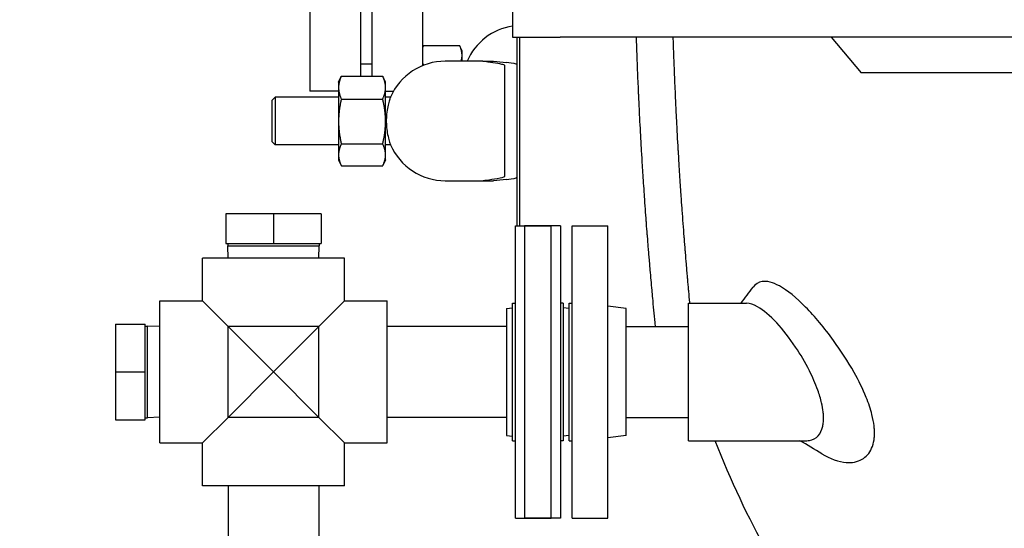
# Model space of a CAD drawing. Header units: inches. Extents: x 24 to 1128, y -74 to 748.
# Tile 489 of 557: x 460 to 481, y 568 to 579. Entities that reach past the tile are written whole.
import ezdxf

# ---------------------------------------------------------------- set-up
doc = ezdxf.new("R2010")
doc.units = ezdxf.units.IN
doc.header["$LTSCALE"] = 32
doc.header["$MEASUREMENT"] = 0
doc.layers.add('Dimension (ANSI)', color=7, linetype='Continuous', lineweight=25)
doc.layers.add('Visible (ANSI)', color=7, linetype='Continuous', lineweight=30)
doc.styles.add('Note Text (ANSI)', font='tahoma.ttf')
doc.dimstyles.new('Architectural (ANSI)', dxfattribs={"dimscale": 32, "dimtxt": 0.125, "dimasz": 0.098425, "dimexe": 0.125, "dimexo": 0.0625, "dimgap": 0.031496, "dimtad": 0, "dimtih": 1, "dimtoh": 1, "dimdec": 4, "dimrnd": 1e-08, "dimzin": 3, "dimdsep": 46, "dimlunit": 4, "dimtxsty": 'Note Text (ANSI)', "dimcen": 0.09, "dimdle": 0.393701, "dimclrd": 256, "dimclre": 256, "dimclrt": 256, "dimadec": 0, "dimazin": 3, "dimtfac": 0.96, "dimtofl": 0, "dimtmove": 0, "dimatfit": 3, "dimfxl": 1, "dimfrac": 2, "dimtolj": 1, "dimtzin": 12, "dimlwd": -1, "dimlwe": -1, "dimarcsym": 0})

# ---------------------------------------------------------------- blocks, each defined once
blk = doc.blocks.new('*D22')
at = {"layer": 'Defpoints', "color": 0, "transparency": 16777216}
for p in [(449.636, 707.273), (363.012, 481.711), (485.539, 481.711)]:
    blk.add_point(p, dxfattribs=at)
at = {"layer": 'Dimension (ANSI)', "transparency": 16777216}
for p, q in [((447.636, 707.273), (359.012, 707.273)), ((363.012, 704.123), (363.012, 605.025)), ((363.012, 484.861), (363.012, 597.959)), ((483.539, 481.711), (359.012, 481.711))]:
    blk.add_line(p, q, dxfattribs=at)
for points in [[(362.488, 704.123), (363.537, 704.123), (363.012, 707.273)], [(362.488, 484.861), (363.537, 484.861), (363.012, 481.711)]]:
    blk.add_solid(points, dxfattribs=at)
at = {"layer": 'Dimension (ANSI)', "transparency": 16777216, "insert": (349.864, 604.017), "char_height": 4, "attachment_point": 1, "style": 'Note Text (ANSI)'}
blk.add_mtext('\\A1;18\'-9 9/16"', dxfattribs=at)

msp = doc.modelspace()

# ---------------------------------------------------------------- linework, layer by layer
at = {"layer": 'Visible (ANSI)'}
for p, q in [((466.16905, 580.86641), (466.16905, 577.39891)), ((467.22905, 580.86641), (467.22905, 577.71203)), ((467.47405, 577.71203), (467.47405, 580.86641)), ((468.53405, 577.93172), (468.53405, 580.86641)), ((470.41405, 579.52391), (470.41405, 578.52391)), ((470.41405, 578.52391), (471.41405, 578.52391)), ((470.50521, 578.52392), (470.50521, 574.58394)), ((470.56771, 574.58394), (470.56771, 578.52392)), ((481.41405, 578.52391), (471.41405, 578.52391)), ((477.08737, 578.52391), (477.71659, 577.77968)), ((468.53405, 578.31963), (468.55015, 578.35414)), ((468.55015, 578.35414), (469.30541, 578.35414)), ((469.35728, 578.24291), (469.30541, 578.35414)), ((469.35728, 578.14659), (469.35728, 578.24291)), ((469.35728, 578.02391), (469.35728, 578.14659)), ((467.47405, 577.96141), (467.22905, 577.96141)), ((468.55015, 577.93903), (468.55243, 577.93903)), ((469.25521, 578.02391), (469.00521, 578.02391)), ((469.79214, 578.02391), (469.25521, 578.02391)), ((469.79214, 578.02391), (470.01846, 578.02391)), ((470.25521, 577.5869), (470.25521, 577.92686)), ((466.77121, 577.58641), (466.82658, 577.70517)), ((466.82982, 577.71203), (467.69659, 577.71203)), ((467.75521, 577.58641), (467.69983, 577.70517)), ((482.41405, 577.77968), (477.71659, 577.77968)), ((466.77121, 577.58641), (466.77121, 577.4722)), ((467.75521, 577.4722), (467.75521, 577.58641)), ((470.25521, 575.96092), (470.25521, 577.5869)), ((466.77121, 577.39891), (466.16905, 577.39891)), ((466.77121, 577.4722), (466.77121, 576.76331)), ((467.75521, 576.76331), (467.75521, 577.4722)), ((467.75521, 577.39891), (467.92267, 577.39891)), ((465.38021, 577.21141), (465.44271, 577.27391)), ((465.38021, 576.33641), (465.38021, 577.21141)), ((465.44271, 577.27391), (465.44271, 576.27391)), ((466.77121, 577.27391), (465.44271, 577.27391)), ((466.82982, 577.23236), (467.69659, 577.23236)), ((467.85956, 577.27391), (467.75521, 577.27391)), ((466.77121, 576.76331), (466.77121, 576.06502)), ((467.75521, 576.06502), (467.75521, 576.76331)), ((465.38021, 576.33641), (465.44271, 576.27391)), ((466.77121, 576.27391), (465.44271, 576.27391)), ((466.82982, 576.29425), (467.69659, 576.29425)), ((467.85956, 576.27391), (467.75521, 576.27391)), ((466.77121, 576.06502), (466.77121, 575.96141)), ((467.75521, 575.96141), (467.75521, 576.06502)), ((466.77121, 575.96141), (466.82658, 575.84266)), ((466.82982, 575.8358), (467.69659, 575.8358)), ((467.75521, 575.96141), (467.69983, 575.84266)), ((470.25521, 575.62096), (470.25521, 575.96092)), ((469.00521, 575.52391), (469.25521, 575.52391)), ((469.25521, 575.52391), (469.79214, 575.52391)), ((469.79214, 575.52391), (470.01846, 575.52391)), ((464.40825, 574.83391), (464.40825, 574.21391)), ((465.40825, 574.83391), (464.40825, 574.83391)), ((465.40825, 574.83391), (465.40825, 574.21391)), ((466.40825, 574.83391), (465.40825, 574.83391)), ((466.40825, 574.83391), (466.40825, 574.21391)), ((470.47325, 568.46391), (470.47325, 574.58391)), ((470.47325, 574.58391), (471.22325, 574.58391)), ((470.66575, 574.58391), (470.66575, 568.46391)), ((471.41575, 574.58391), (470.66575, 574.58391)), ((471.22325, 568.46391), (471.22325, 574.58391)), ((471.41575, 574.58391), (471.41575, 568.46391)), ((471.66075, 568.46391), (471.66075, 574.58391)), ((471.66075, 574.58391), (472.41075, 574.58391)), ((472.41075, 568.46391), (472.41075, 574.58391)), ((464.40825, 574.21391), (465.40825, 574.21391)), ((464.45178, 574.21391), (464.45178, 574.16057)), ((465.40825, 574.21391), (466.40825, 574.21391)), ((466.36473, 574.21391), (466.36473, 574.16057)), ((464.45178, 574.16057), (466.36473, 574.16057)), ((464.4598, 573.90391), (464.45178, 574.16057)), ((466.35671, 573.90391), (466.36473, 574.16057)), ((466.89325, 573.90391), (463.92325, 573.90391)), ((463.92325, 573.00891), (463.92325, 573.90391)), ((466.89325, 573.00891), (466.89325, 573.90391)), ((463.02825, 570.03891), (463.02825, 573.00891)), ((463.02825, 573.00891), (463.92325, 573.00891)), ((464.45625, 572.47591), (463.92325, 573.00891)), ((466.89325, 573.00891), (466.36025, 572.47591)), ((466.89325, 573.00891), (467.78825, 573.00891)), ((467.78825, 570.03891), (467.78825, 573.00891)), ((470.41325, 570.08391), (470.41325, 572.96391)), ((470.41325, 572.96391), (470.47325, 572.96391)), ((471.47575, 572.96391), (471.41575, 572.96391)), ((471.47575, 572.96391), (471.47575, 570.08391)), ((471.60075, 570.08391), (471.60075, 572.96391)), ((471.60075, 572.96391), (471.66075, 572.96391)), ((474.10075, 570.08641), (474.10075, 572.96141)), ((474.10075, 572.96141), (475.31405, 572.96141)), ((470.28575, 572.85226), (470.41325, 572.86791)), ((470.28575, 572.85226), (470.28575, 570.19557)), ((471.60075, 572.85256), (471.47575, 572.86791)), ((472.79075, 572.85226), (472.41075, 572.89891)), ((472.79075, 570.19557), (472.79075, 572.85226)), ((462.09825, 572.52391), (462.71825, 572.52391)), ((462.09825, 572.52391), (462.09825, 571.52391)), ((462.71825, 571.52391), (462.71825, 572.52391)), ((462.71825, 572.48039), (462.77159, 572.48039)), ((462.77159, 570.56744), (462.77159, 572.48039)), ((463.02825, 572.47237), (462.77159, 572.48039)), ((464.45625, 570.57191), (464.45625, 572.47591)), ((465.40825, 571.52391), (464.45625, 572.47591)), ((466.36025, 572.47591), (464.45625, 572.47591)), ((466.36025, 572.47591), (465.40825, 571.52391)), ((466.36025, 570.57191), (466.36025, 572.47591)), ((470.28575, 572.47391), (467.78825, 572.47391)), ((472.79075, 572.47391), (474.10075, 572.47391)), ((472.79075, 572.47391), (474.10075, 572.47391)), ((462.09825, 571.52391), (462.71825, 571.52391)), ((462.09825, 571.52391), (462.09825, 570.52391)), ((462.71825, 570.52391), (462.71825, 571.52391)), ((464.45625, 570.57191), (465.40825, 571.52391)), ((465.40825, 571.52391), (466.36025, 570.57191)), ((462.09825, 570.52391), (462.71825, 570.52391)), ((462.71825, 570.56744), (462.77159, 570.56744)), ((463.02825, 570.57546), (462.77159, 570.56744)), ((463.92325, 570.03891), (464.45625, 570.57191)), ((466.36025, 570.57191), (464.45625, 570.57191)), ((466.36025, 570.57191), (466.89325, 570.03891)), ((470.28575, 570.57391), (467.78825, 570.57391)), ((472.79075, 570.57391), (474.10075, 570.57391)), ((472.79075, 570.57391), (474.10075, 570.57391)), ((470.28575, 570.19557), (470.41325, 570.17992)), ((470.41325, 570.08391), (470.47325, 570.08391)), ((471.47575, 570.08391), (471.41575, 570.08391)), ((471.60075, 570.19526), (471.47575, 570.17992)), ((471.60075, 570.08391), (471.66075, 570.08391)), ((472.79075, 570.19557), (472.41075, 570.14891)), ((474.10075, 570.08641), (476.57297, 570.08641)), ((463.02825, 570.03891), (463.92325, 570.03891)), ((463.92325, 569.14391), (463.92325, 570.03891)), ((466.89325, 570.03891), (467.78825, 570.03891)), ((466.89325, 569.14391), (466.89325, 570.03891)), ((466.89325, 569.14391), (463.92325, 569.14391)), ((464.45825, 569.14391), (464.45825, 564.36266)), ((466.35825, 569.14391), (466.35825, 553.55283)), ((470.47325, 568.46391), (471.22325, 568.46391)), ((471.41575, 568.46391), (470.66575, 568.46391)), ((471.66075, 568.46391), (472.41075, 568.46391))]:
    msp.add_line(p, q, dxfattribs=at)
for centre, start, end in [((470.60728, 577.52391), 98.892601, 156.421822), ((469.00521, 576.77391), 90, 156.421822), ((469.00521, 576.77391), 203.578178, 270)]:
    msp.add_arc(centre, 1.25, start, end, dxfattribs=at)
for centre, major_axis, start_param, end_param in [((478.90521, 578.20382), (-9.65, 0), 0.40039701, 0.46748636), ((468.50521, 577.95272), (2, 0), 0, 0.46748636), ((478.90521, 575.34401), (9.65, 0), 2.67410629, 2.74119564), ((468.50521, 575.59511), (-2, 0), 2.67410629, 3.14159265)]:
    msp.add_ellipse(centre, major_axis=major_axis, ratio=0.04782887, start_param=start_param, end_param=end_param, dxfattribs=at)
for points, knots in [([(473.40842, 572.47391), (473.40522, 572.50575), (473.40196, 572.53828), (473.39866, 572.57146), (473.39789, 572.57919), (473.39712, 572.58695), (473.39635, 572.59474), (473.39319, 572.62656), (473.38999, 572.65897), (473.38676, 572.69196), (473.3788, 572.7731), (473.37059, 572.85795), (473.3622, 572.9463), (473.36132, 572.95548), (473.36045, 572.96471), (473.35957, 572.97397), (473.35407, 573.03205), (473.34848, 573.0916), (473.34283, 573.15256), (473.34191, 573.16254), (473.34098, 573.17255), (473.34006, 573.1826), (473.33373, 573.25117), (473.32732, 573.32148), (473.32086, 573.39343), (473.31476, 573.46132), (473.30861, 573.53066), (473.30243, 573.60137), (473.30142, 573.61284), (473.30042, 573.62435), (473.29941, 573.63589), (473.29349, 573.70399), (473.28754, 573.77331), (473.28158, 573.8437), (473.28057, 573.85568), (473.27955, 573.86769), (473.27854, 573.87973), (473.27506, 573.9211), (473.27157, 573.96283), (473.26809, 574.00492), (473.26451, 574.04821), (473.26092, 574.09191), (473.25734, 574.13602), (473.2513, 574.21031), (473.24527, 574.28574), (473.23925, 574.36226), (473.23827, 574.37471), (473.23729, 574.38719), (473.23632, 574.3997), (473.23022, 574.47765), (473.22414, 574.55671), (473.21809, 574.63679), (473.21713, 574.64949), (473.21618, 574.66222), (473.21522, 574.67497), (473.20254, 574.84381), (473.19002, 575.01714), (473.17777, 575.19427), (473.17687, 575.20724), (473.17597, 575.22023), (473.17508, 575.23324), (473.16958, 575.31329), (473.16413, 575.3941), (473.15875, 575.4756), (473.1579, 575.48846), (473.15705, 575.50133), (473.15621, 575.51423), (473.15344, 575.5564), (473.1507, 575.59876), (473.14797, 575.64129), (473.13912, 575.77917), (473.13047, 575.91913), (473.12204, 576.0609), (473.12132, 576.07308), (473.1206, 576.08527), (473.11988, 576.09747), (473.11856, 576.11971), (473.11726, 576.142), (473.11595, 576.16433), (473.11211, 576.23029), (473.10831, 576.29663), (473.10458, 576.36332), (473.10391, 576.3752), (473.10324, 576.38709), (473.10258, 576.399), (473.09183, 576.59208), (473.08154, 576.7881), (473.07178, 576.98653), (473.07124, 576.99767), (473.07069, 577.00882), (473.07015, 577.01997), (473.0655, 577.11511), (473.06098, 577.21079), (473.05659, 577.30697), (473.05611, 577.31753), (473.05563, 577.32809), (473.05515, 577.33866), (473.05281, 577.39039), (473.0505, 577.44227), (473.04824, 577.49427), (473.04166, 577.6451), (473.03541, 577.79715), (473.0295, 577.95023), (473.02933, 577.95466), (473.02916, 577.9591), (473.02899, 577.96354), (473.02865, 577.97252), (473.0283, 577.98151), (473.02796, 577.9905), (473.02406, 578.09263), (473.02032, 578.19521), (473.01674, 578.29821), (473.01645, 578.30643), (473.01617, 578.31465), (473.01588, 578.32287), (473.01357, 578.38972), (473.01133, 578.45674), (473.00916, 578.52391)], [0.528258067, 0.528258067, 0.528258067, 0.528258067, 0.53162023, 0.53162023, 0.53162023, 0.532402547, 0.532402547, 0.532402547, 0.535596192, 0.535596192, 0.535596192, 0.543449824, 0.543449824, 0.543449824, 0.544266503, 0.544266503, 0.544266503, 0.549387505, 0.549387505, 0.549387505, 0.55022542, 0.55022542, 0.55022542, 0.555942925, 0.555942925, 0.555942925, 0.561337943, 0.561337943, 0.561337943, 0.56221303, 0.56221303, 0.56221303, 0.567376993, 0.567376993, 0.567376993, 0.568255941, 0.568255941, 0.568255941, 0.571275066, 0.571275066, 0.571275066, 0.574380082, 0.574380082, 0.574380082, 0.579608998, 0.579608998, 0.579608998, 0.580459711, 0.580459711, 0.580459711, 0.585762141, 0.585762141, 0.585762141, 0.586602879, 0.586602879, 0.586602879, 0.597736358, 0.597736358, 0.597736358, 0.598551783, 0.598551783, 0.598551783, 0.603567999, 0.603567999, 0.603567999, 0.604359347, 0.604359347, 0.604359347, 0.606948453, 0.606948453, 0.606948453, 0.615342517, 0.615342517, 0.615342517, 0.616063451, 0.616063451, 0.616063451, 0.617377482, 0.617377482, 0.617377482, 0.621259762, 0.621259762, 0.621259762, 0.621951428, 0.621951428, 0.621951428, 0.633170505, 0.633170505, 0.633170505, 0.633800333, 0.633800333, 0.633800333, 0.63917204, 0.63917204, 0.63917204, 0.639761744, 0.639761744, 0.639761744, 0.642648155, 0.642648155, 0.642648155, 0.651019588, 0.651019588, 0.651019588, 0.6512621, 0.6512621, 0.6512621, 0.65175324, 0.65175324, 0.65175324, 0.657331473, 0.657331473, 0.657331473, 0.657776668, 0.657776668, 0.657776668, 0.661395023, 0.661395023, 0.661395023, 0.661395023]), ([(474.12806, 572.96141), (474.12746, 572.96787), (474.12685, 572.97434), (474.12624, 572.98082), (474.11935, 573.05435), (474.11241, 573.12934), (474.10546, 573.20567), (474.10433, 573.21805), (474.1032, 573.23046), (474.10207, 573.24291), (474.09541, 573.31637), (474.08874, 573.39094), (474.08208, 573.46651), (474.08094, 573.47938), (474.07981, 573.49227), (474.07868, 573.50519), (474.07479, 573.54957), (474.0709, 573.59428), (474.06702, 573.63931), (474.06303, 573.68561), (474.05904, 573.73236), (474.05505, 573.77953), (474.04833, 573.85896), (474.04162, 573.9396), (474.03494, 574.02135), (474.03385, 574.03465), (474.03276, 574.04798), (474.03168, 574.06133), (474.0249, 574.14459), (474.01816, 574.22898), (474.01146, 574.31438), (474.01039, 574.32793), (474.00933, 574.34149), (474.00827, 574.35508), (473.99423, 574.53509), (473.98039, 574.71952), (473.96691, 574.90738), (473.96592, 574.92114), (473.96493, 574.93492), (473.96395, 574.94871), (473.95789, 575.03358), (473.95191, 575.11912), (473.94602, 575.20524), (473.94509, 575.21883), (473.94416, 575.23243), (473.94323, 575.24605), (473.94021, 575.29059), (473.9372, 575.33529), (473.93422, 575.38013), (473.92455, 575.52548), (473.91509, 575.67303), (473.90589, 575.82241), (473.9051, 575.83524), (473.90431, 575.84808), (473.90353, 575.86094), (473.90209, 575.88437), (473.90067, 575.90785), (473.89925, 575.93137), (473.89505, 576.00087), (473.89091, 576.07073), (473.88684, 576.14094), (473.88611, 576.15345), (473.88538, 576.16597), (473.88466, 576.1785), (473.87295, 576.38175), (473.86175, 576.58781), (473.85116, 576.79596), (473.85057, 576.80764), (473.84998, 576.81934), (473.84939, 576.83103), (473.84435, 576.9308), (473.83945, 577.03104), (473.8347, 577.13166), (473.83418, 577.14271), (473.83366, 577.15376), (473.83315, 577.16482), (473.83061, 577.21893), (473.82812, 577.27315), (473.82567, 577.32747), (473.81857, 577.485), (473.81183, 577.64377), (473.80545, 577.8036), (473.80527, 577.80823), (473.80508, 577.81286), (473.8049, 577.81749), (473.80453, 577.82687), (473.80415, 577.83626), (473.80378, 577.84565), (473.79958, 577.95227), (473.79554, 578.05935), (473.79168, 578.16683), (473.79137, 578.17541), (473.79106, 578.18399), (473.79076, 578.19258), (473.78683, 578.30262), (473.78308, 578.41309), (473.77953, 578.52391)], [0.555467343, 0.555467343, 0.555467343, 0.555467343, 0.555942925, 0.555942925, 0.555942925, 0.561337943, 0.561337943, 0.561337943, 0.56221303, 0.56221303, 0.56221303, 0.567376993, 0.567376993, 0.567376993, 0.568255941, 0.568255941, 0.568255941, 0.571275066, 0.571275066, 0.571275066, 0.574380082, 0.574380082, 0.574380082, 0.579608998, 0.579608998, 0.579608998, 0.580459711, 0.580459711, 0.580459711, 0.585762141, 0.585762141, 0.585762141, 0.586602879, 0.586602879, 0.586602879, 0.597736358, 0.597736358, 0.597736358, 0.598551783, 0.598551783, 0.598551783, 0.603567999, 0.603567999, 0.603567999, 0.604359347, 0.604359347, 0.604359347, 0.606948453, 0.606948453, 0.606948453, 0.615342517, 0.615342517, 0.615342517, 0.616063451, 0.616063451, 0.616063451, 0.617377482, 0.617377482, 0.617377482, 0.621259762, 0.621259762, 0.621259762, 0.621951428, 0.621951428, 0.621951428, 0.633170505, 0.633170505, 0.633170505, 0.633800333, 0.633800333, 0.633800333, 0.63917204, 0.63917204, 0.63917204, 0.639761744, 0.639761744, 0.639761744, 0.642648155, 0.642648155, 0.642648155, 0.651019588, 0.651019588, 0.651019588, 0.6512621, 0.6512621, 0.6512621, 0.65175324, 0.65175324, 0.65175324, 0.657331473, 0.657331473, 0.657331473, 0.657776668, 0.657776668, 0.657776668, 0.663484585, 0.663484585, 0.663484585, 0.663484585]), ([(470.25335, 577.93537), (470.24667, 577.94294), (470.22252, 577.95049), (470.09623, 577.97877), (469.92134, 578.00077), (469.79214, 578.02391)], [0.22095062, 0.22095062, 0.22095062, 0.22095062, 1.4278888, 1.4278888, 4.83429221, 4.83429221, 4.83429221, 4.83429221]), ([(467.85956, 577.27391), (467.85956, 577.27391), (467.85698, 577.26712), (467.84709, 577.23919), (467.83946, 577.21695), (467.82148, 577.15667), (467.81109, 577.11771), (467.79212, 577.02666), (467.78374, 576.97473), (467.77558, 576.89203), (467.77361, 576.86426), (467.77158, 576.81599), (467.77114, 576.79578), (467.7711, 576.75568), (467.77148, 576.73586), (467.77331, 576.6889), (467.77511, 576.66199), (467.78245, 576.58379), (467.78987, 576.53492), (467.80899, 576.43765), (467.82112, 576.39208), (467.84246, 576.32114), (467.85143, 576.29619), (467.85836, 576.2771), (467.85953, 576.2739), (467.85953, 576.2739)], [-8.06285876, -8.06285876, -8.06285876, -8.06285876, -7.69970356, -7.69970356, -7.3009728, -7.3009728, -6.86791992, -6.86791992, -6.42313067, -6.42313067, -6.20646758, -6.20646758, -6.05214122, -6.05214122, -5.9009195, -5.9009195, -5.6915643, -5.6915643, -5.27828854, -5.27828854, -4.78026163, -4.78026163, -4.28262045, -4.28262045, -4.03199162, -4.03199162, -4.03199162, -4.03199162]), ([(469.79214, 575.52391), (469.8138, 575.52779), (469.83681, 575.53165), (469.93834, 575.54805), (470.02285, 575.56018), (470.17577, 575.58563), (470.24162, 575.59917), (470.25335, 575.61246)], [17.24883005, 17.24883005, 17.24883005, 17.24883005, 17.85490991, 17.85490991, 19.83059007, 19.83059007, 22.11128903, 22.11128903, 22.11128903, 22.11128903]), ([(476.89059, 569.81363), (477.06613, 569.70567), (477.24107, 569.64177), (477.52286, 569.62117), (477.63675, 569.64187), (477.8172, 569.74631), (477.88746, 569.82231), (477.95651, 569.98011), (477.97323, 570.03892), (477.98702, 570.13081), (477.98985, 570.15825), (477.99266, 570.20607), (477.99325, 570.2259), (477.99334, 570.26608), (477.99285, 570.2864), (477.99039, 570.33631), (477.9879, 570.3662), (477.97566, 570.4722), (477.96069, 570.55091), (477.91042, 570.74929), (477.86945, 570.8701), (477.7494, 571.16695), (477.66202, 571.34302), (477.43544, 571.74722), (477.28812, 571.97282), (476.94499, 572.44534), (476.74476, 572.68442), (476.35795, 573.07721), (476.17099, 573.2313), (475.86543, 573.39878), (475.74178, 573.43271), (475.56349, 573.40287), (475.50024, 573.36411), (475.45078, 573.29703)], [4.97912051, 4.97912051, 4.97912051, 4.97912051, 7.29832528, 7.29832528, 9.04295708, 9.04295708, 10.58295771, 10.58295771, 11.34230771, 11.34230771, 11.64933529, 11.64933529, 11.85899483, 11.85899483, 12.06555588, 12.06555588, 12.35726492, 12.35726492, 13.07829009, 13.07829009, 14.11904381, 14.11904381, 15.61431676, 15.61431676, 17.65518153, 17.65518153, 20.25027461, 20.25027461, 22.83902967, 22.83902967, 24.92929235, 24.92929235, 26.42765713, 26.42765713, 26.42765713, 26.42765713]), ([(476.57298, 570.08641), (476.59237, 570.08641), (476.61132, 570.08777), (476.70174, 570.10138), (476.76573, 570.13376), (476.85883, 570.23899), (476.89097, 570.30474), (476.91531, 570.41655), (476.91984, 570.44712), (476.92432, 570.49985), (476.92535, 570.52085), (476.92595, 570.56242), (476.92564, 570.58287), (476.92354, 570.63107), (476.92133, 570.65912), (476.91141, 570.74833), (476.90034, 570.81152), (476.86523, 570.96383), (476.83833, 571.05361), (476.75762, 571.28014), (476.6976, 571.41685), (476.54355, 571.72297), (476.44487, 571.88975), (476.21369, 572.23564), (476.07826, 572.40843), (475.80613, 572.70093), (475.66949, 572.81773), (475.46089, 572.93555), (475.38279, 572.96144), (475.31405, 572.96142)], [5.13069031, 5.13069031, 5.13069031, 5.13069031, 5.44369138, 5.44369138, 6.66625494, 6.66625494, 7.71403469, 7.71403469, 8.07560497, 8.07560497, 8.30242846, 8.30242846, 8.51116041, 8.51116041, 8.78291186, 8.78291186, 9.3539207, 9.3539207, 10.11550221, 10.11550221, 11.25357307, 11.25357307, 12.73360489, 12.73360489, 14.58510949, 14.58510949, 16.53029275, 16.53029275, 17.84626489, 17.84626489, 17.84626489, 17.84626489]), ([(482.41405, 562.77391), (481.85506, 562.77391), (481.29644, 562.86397), (480.16679, 563.22791), (479.59835, 563.51487), (478.42849, 564.3211), (477.83556, 564.86977), (476.73095, 566.16793), (476.21904, 566.91772), (475.35227, 568.47123), (474.98548, 569.25238), (474.65586, 570.08641)], [0, 0, 0, 0, 0.159713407, 0.159713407, 0.331843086, 0.331843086, 0.531261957, 0.531261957, 0.730680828, 0.730680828, 0.901923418, 0.901923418, 0.901923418, 0.901923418])]:
    msp.add_open_spline(points, degree=3, knots=knots, dxfattribs=at)
for points, weights in [([(468.55015, 578.35414), (468.54131, 578.33519), (468.53405, 578.31702)], [1, 1.00627008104, 1.01046854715]), ([(469.35728, 578.14659), (469.35728, 578.24291), (469.30541, 578.35414)], [1, 1.0379548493, 1]), ([(469.3383, 578.02391), (469.35728, 578.08694), (469.35728, 578.14659)], [1.01805233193, 1.02316739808, 1]), ([(468.53405, 577.97615), (468.54131, 577.95798), (468.55015, 577.93903)], [1.01046854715, 1.00627008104, 1]), ([(468.55015, 577.93903), (468.55003, 577.93854), (468.54992, 577.93805)], [1, 1.0000803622, 1.00016038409]), ([(466.82982, 577.71203), (466.77121, 577.5835), (466.77121, 577.4722)], [1, 1.0379548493, 1]), ([(466.82658, 577.70517), (466.82818, 577.70859), (466.82982, 577.71203)], [1.00199608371, 1.00102576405, 1]), ([(467.75521, 577.4722), (467.75521, 577.5835), (467.69659, 577.71203)], [1, 1.0379548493, 1]), ([(467.69659, 577.71203), (467.69824, 577.70859), (467.69983, 577.70517)], [1, 1.00102576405, 1.00199608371]), ([(466.77121, 577.4722), (466.77121, 577.36089), (466.82982, 577.23236)], [1, 1.0379548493, 1]), ([(467.69659, 577.23236), (467.75521, 577.36089), (467.75521, 577.4722)], [1, 1.0379548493, 1]), ([(466.82982, 577.23236), (466.77121, 576.981), (466.77121, 576.76331)], [1, 1.0379548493, 1]), ([(467.75521, 576.76331), (467.75521, 576.981), (467.69659, 577.23236)], [1, 1.0379548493, 1]), ([(466.77121, 576.76331), (466.77121, 576.54562), (466.82982, 576.29425)], [1, 1.0379548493, 1]), ([(467.69659, 576.29425), (467.75521, 576.54562), (467.75521, 576.76331)], [1, 1.0379548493, 1]), ([(466.82982, 576.29425), (466.77121, 576.17141), (466.77121, 576.06502)], [1, 1.0379548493, 1]), ([(467.75521, 576.06502), (467.75521, 576.17141), (467.69659, 576.29425)], [1, 1.0379548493, 1]), ([(466.77121, 576.06502), (466.77121, 575.95864), (466.82982, 575.8358)], [1, 1.0379548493, 1]), ([(467.69659, 575.8358), (467.75521, 575.95864), (467.75521, 576.06502)], [1, 1.0379548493, 1])]:
    msp.add_rational_spline(points, weights, degree=2, dxfattribs=at)
for points in [[(470.25521, 577.92686), (470.25521, 577.93108), (470.25463, 577.93392), (470.25335, 577.93537)], [(470.25335, 575.61246), (470.25462, 575.61391), (470.25521, 575.61674), (470.25521, 575.62096)], [(475.20133, 572.96141), (475.28457, 573.07249), (475.36773, 573.18442), (475.45078, 573.29703)], [(476.89057, 569.81363), (476.73828, 569.90734), (476.58486, 569.99888), (476.43042, 570.08641)]]:
    msp.add_open_spline(points, degree=3, dxfattribs=at)

# ---------------------------------------------------------------- dimensions: what is measured, and where the dimension line sits
at = {"layer": 'Dimension (ANSI)'}
dim = msp.add_linear_dim(base=(363.01247, 481.71141), p1=(449.63555, 707.27291), p2=(485.53905, 481.71141), angle=270, dimstyle='Architectural (ANSI)', override={"dimgap": 0.031496, "dimdec": 4, "dimlfac": 1, "dimtol": 0, "dimlim": 0, "dimtp": 0, "dimtm": 0, "dimtdec": 2, "dimatfit": 1}, dxfattribs=at)
dim.commit()
dim.dimension.update_dxf_attribs({"geometry": '*D22', "text_midpoint": (363.01247, 601.49216), "dimtype": 160})

doc.saveas('drawing.dxf')
